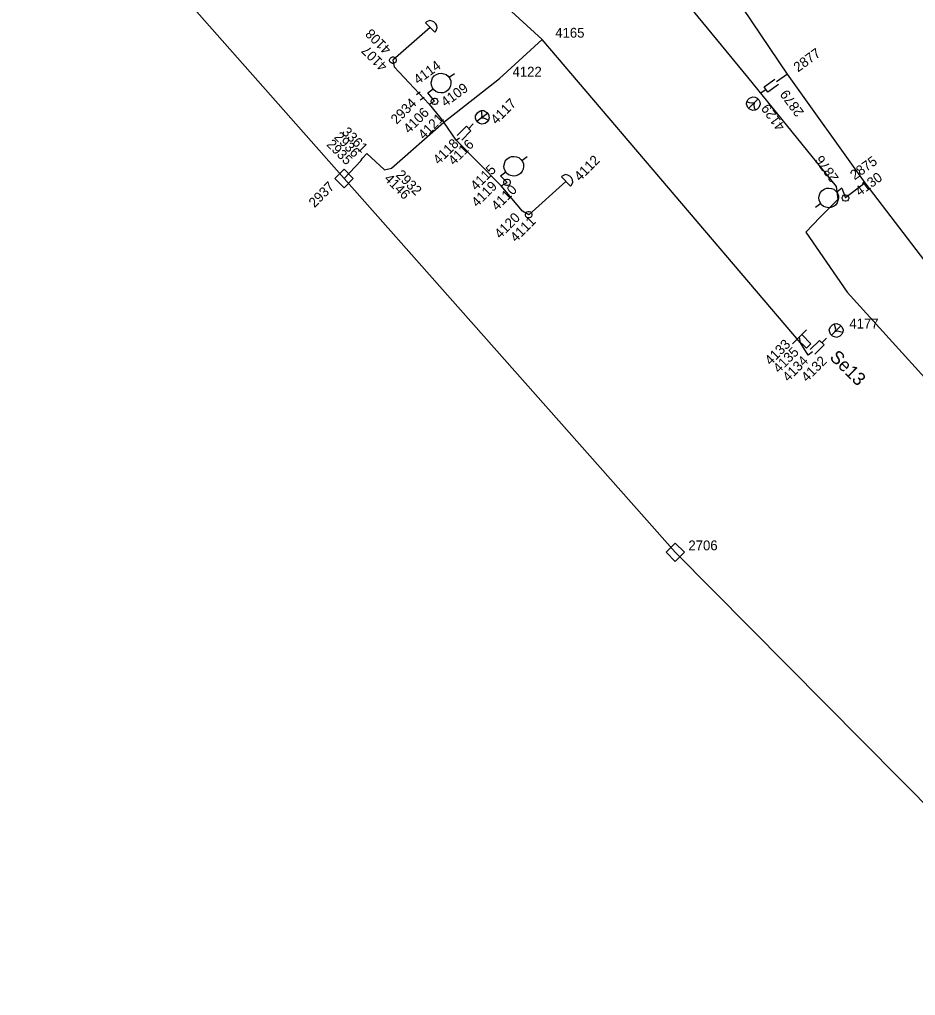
# Model space of a CAD drawing. Extents: x -535557 to -534097, y -1142175 to -1136716.
# Drawn here: x -535257.9 to -535189.4, y -1138676 to -1138601.5 of the extents above; entities that cross this region are included whole.
import ezdxf

# ---------------------------------------------------------------- set-up
doc = ezdxf.new("R2010")
doc.units = 0
for name, color, linetype in [('Default', 7, 'Continuous'), ('GIS_vektor_sdelovaci_kabely_CD', 7, 'Continuous'), ('SS_SZDC', 7, 'Continuous')]:
    doc.layers.add(name, color=color, linetype=linetype)

# ---------------------------------------------------------------- blocks, each defined once
blk = doc.blocks.new('POINT_DISPLAY')
at = {"layer": 'Default'}
blk.add_line((0, 0), (0, 0), dxfattribs=at)

msp = doc.modelspace()

# ---------------------------------------------------------------- linework, layer by layer
at = {"layer": 'GIS_vektor_sdelovaci_kabely_CD'}
msp.add_lwpolyline([(-535212.811, -1138593.077), (-535202.253, -1138605.902), (-535195.485, -1138614.268), (-535195.364, -1138615.268), (-535196.725, -1138616.598), (-535197.819, -1138617.763), (-535194.64, -1138622.331), (-535187.251, -1138630.503)], dxfattribs=at)
at = {"layer": 'SS_SZDC'}
for p, q in [((-535257.869, -1138585.6), (-535233.079, -1138613.649)), ((-535222.64, -1138598.739), (-535217.949, -1138603.049)), ((-535199.199, -1138605.68), (-535202.6, -1138600.68)), ((-535226.782, -1138601.695), (-535226.853, -1138601.766)), ((-535226.853, -1138601.766), (-535226.146, -1138602.473)), ((-535226.535, -1138601.589), (-535226.782, -1138601.695)), ((-535226.358, -1138601.625), (-535226.535, -1138601.589)), ((-535226.217, -1138601.695), (-535226.358, -1138601.625)), ((-535226.075, -1138601.837), (-535226.217, -1138601.695)), ((-535226.005, -1138601.978), (-535226.075, -1138601.837)), ((-535225.969, -1138602.155), (-535226.005, -1138601.978)), ((-535226.5, -1138602.12), (-535229.35, -1138604.62)), ((-535226.146, -1138602.473), (-535226.075, -1138602.402)), ((-535226.075, -1138602.402), (-535225.969, -1138602.155)), ((-535217.949, -1138603.049), (-535221.21, -1138606.02)), ((-535198.22, -1138626.209), (-535217.949, -1138603.049)), ((-535229.597, -1138604.584), (-535229.562, -1138604.478)), ((-535229.597, -1138604.655), (-535229.597, -1138604.584)), ((-535229.562, -1138604.761), (-535229.597, -1138604.655)), ((-535229.562, -1138604.478), (-535229.491, -1138604.407)), ((-535229.491, -1138604.832), (-535229.562, -1138604.761)), ((-535229.491, -1138604.407), (-535229.385, -1138604.372)), ((-535229.385, -1138604.867), (-535229.491, -1138604.832)), ((-535229.385, -1138604.372), (-535229.314, -1138604.372)), ((-535229.314, -1138604.867), (-535229.385, -1138604.867)), ((-535229.35, -1138604.62), (-535229.26, -1138605.129)), ((-535229.314, -1138604.372), (-535229.208, -1138604.407)), ((-535229.208, -1138604.832), (-535229.314, -1138604.867)), ((-535229.208, -1138604.407), (-535229.137, -1138604.478)), ((-535229.137, -1138604.761), (-535229.208, -1138604.832)), ((-535229.137, -1138604.478), (-535229.102, -1138604.584)), ((-535229.102, -1138604.655), (-535229.137, -1138604.761)), ((-535229.102, -1138604.584), (-535229.102, -1138604.655)), ((-535229.26, -1138605.129), (-535226.569, -1138607.989)), ((-535226.19, -1138605.817), (-535226.028, -1138605.699)), ((-535226.028, -1138605.699), (-535225.837, -1138605.622)), ((-535225.837, -1138605.622), (-535225.657, -1138605.615)), ((-535225.657, -1138605.615), (-535225.447, -1138605.648)), ((-535225.447, -1138605.648), (-535225.278, -1138605.711)), ((-535225.278, -1138605.711), (-535225.12, -1138605.843)), ((-535225.061, -1138605.924), (-535224.657, -1138605.63)), ((-535199.199, -1138605.68), (-535200.039, -1138606.26)), ((-535193.289, -1138613.979), (-535199.199, -1138605.68)), ((-535226.418, -1138606.353), (-535226.322, -1138605.975)), ((-535226.411, -1138606.534), (-535226.418, -1138606.353)), ((-535226.334, -1138606.725), (-535226.411, -1138606.534)), ((-535226.322, -1138605.975), (-535226.19, -1138605.817)), ((-535225.449, -1138609.35), (-535221.21, -1138606.02)), ((-535225.12, -1138605.843), (-535225.003, -1138606.005)), ((-535225.003, -1138606.005), (-535224.926, -1138606.196)), ((-535224.918, -1138606.376), (-535224.952, -1138606.586)), ((-535224.926, -1138606.196), (-535224.918, -1138606.376)), ((-535200.995, -1138606.645), (-535200.186, -1138606.057)), ((-535199.893, -1138606.462), (-535200.702, -1138607.05)), ((-535227.266, -1138607.067), (-535227.55, -1138607.273)), ((-535226.68, -1138607.1), (-535226.275, -1138606.806)), ((-535226.17, -1138607.76), (-535226.68, -1138607.1)), ((-535226.275, -1138606.806), (-535226.334, -1138606.725)), ((-535226.216, -1138606.887), (-535226.275, -1138606.806)), ((-535226.058, -1138607.019), (-535226.216, -1138606.887)), ((-535225.889, -1138607.081), (-535226.058, -1138607.019)), ((-535225.68, -1138607.115), (-535225.889, -1138607.081)), ((-535225.499, -1138607.107), (-535225.68, -1138607.115)), ((-535225.308, -1138607.03), (-535225.499, -1138607.107)), ((-535225.146, -1138606.913), (-535225.308, -1138607.03)), ((-535225.014, -1138606.755), (-535225.146, -1138606.913)), ((-535224.952, -1138606.586), (-535225.014, -1138606.755)), ((-535200.849, -1138606.847), (-535201.253, -1138607.141)), ((-535200.702, -1138607.05), (-535200.995, -1138606.645)), ((-535226.973, -1138607.472), (-535227.256, -1138607.677)), ((-535226.569, -1138607.989), (-535226.17, -1138607.76)), ((-535226.569, -1138607.989), (-535225.449, -1138609.35)), ((-535226.417, -1138607.724), (-535226.382, -1138607.618)), ((-535226.417, -1138607.795), (-535226.417, -1138607.724)), ((-535226.382, -1138607.901), (-535226.417, -1138607.795)), ((-535226.382, -1138607.618), (-535226.311, -1138607.547)), ((-535226.311, -1138607.972), (-535226.382, -1138607.901)), ((-535226.311, -1138607.547), (-535226.205, -1138607.512)), ((-535226.205, -1138608.007), (-535226.311, -1138607.972)), ((-535226.205, -1138607.512), (-535226.134, -1138607.512)), ((-535226.134, -1138608.007), (-535226.205, -1138608.007)), ((-535226.134, -1138607.512), (-535226.028, -1138607.547)), ((-535226.028, -1138607.972), (-535226.134, -1138608.007)), ((-535226.028, -1138607.547), (-535225.957, -1138607.618)), ((-535225.957, -1138607.901), (-535226.028, -1138607.972)), ((-535225.957, -1138607.618), (-535225.922, -1138607.724)), ((-535225.922, -1138607.795), (-535225.957, -1138607.901)), ((-535225.922, -1138607.724), (-535225.922, -1138607.795)), ((-535202.35, -1138607.975), (-535202.314, -1138607.798)), ((-535202.244, -1138608.222), (-535202.35, -1138607.975)), ((-535202.314, -1138607.798), (-535202.244, -1138607.657)), ((-535202.102, -1138607.869), (-535202.314, -1138607.798)), ((-535202.244, -1138607.657), (-535202.102, -1138607.515)), ((-535202.173, -1138608.293), (-535201.466, -1138607.586)), ((-535202.102, -1138607.515), (-535201.855, -1138607.409)), ((-535201.926, -1138607.904), (-535202.102, -1138607.869)), ((-535201.749, -1138607.869), (-535201.926, -1138607.904)), ((-535201.855, -1138607.409), (-535201.678, -1138607.445)), ((-535201.749, -1138607.869), (-535201.784, -1138608.046)), ((-535201.784, -1138608.046), (-535201.749, -1138608.222)), ((-535201.678, -1138607.445), (-535201.537, -1138607.515)), ((-535201.537, -1138607.515), (-535201.395, -1138607.657)), ((-535201.395, -1138607.657), (-535201.325, -1138607.798)), ((-535201.289, -1138607.975), (-535201.395, -1138608.222)), ((-535201.325, -1138607.798), (-535201.289, -1138607.975)), ((-535223.038, -1138608.862), (-535222.894, -1138608.634)), ((-535222.115, -1138608.686), (-535222.924, -1138609.273)), ((-535222.894, -1138608.634), (-535222.732, -1138608.516)), ((-535222.732, -1138608.516), (-535222.582, -1138608.468)), ((-535222.582, -1138608.468), (-535222.402, -1138608.461)), ((-535222.545, -1138608.689), (-535222.582, -1138608.468)), ((-535222.538, -1138608.869), (-535222.545, -1138608.689)), ((-535222.402, -1138608.461), (-535222.174, -1138608.605)), ((-535222.174, -1138608.605), (-535222.056, -1138608.767)), ((-535222.056, -1138608.767), (-535221.99, -1138609.028)), ((-535202.102, -1138608.364), (-535202.244, -1138608.222)), ((-535201.855, -1138608.47), (-535202.102, -1138608.364)), ((-535201.678, -1138608.434), (-535201.855, -1138608.47)), ((-535201.749, -1138608.222), (-535201.678, -1138608.434)), ((-535201.537, -1138608.364), (-535201.678, -1138608.434)), ((-535201.395, -1138608.222), (-535201.537, -1138608.364)), ((-535229.46, -1138612.86), (-535225.449, -1138609.35)), ((-535224.529, -1138610.719), (-535225.449, -1138609.35)), ((-535223.562, -1138609.832), (-535223.209, -1138609.479)), ((-535223.031, -1138609.042), (-535223.038, -1138608.862)), ((-535222.983, -1138609.192), (-535223.031, -1138609.042)), ((-535222.865, -1138609.354), (-535222.983, -1138609.192)), ((-535222.737, -1138609.446), (-535222.865, -1138609.354)), ((-535222.568, -1138609.509), (-535222.737, -1138609.446)), ((-535222.6, -1138609.038), (-535222.538, -1138608.869)), ((-535222.6, -1138609.038), (-535222.42, -1138609.031)), ((-535222.307, -1138609.443), (-535222.568, -1138609.509)), ((-535222.42, -1138609.031), (-535222.251, -1138609.094)), ((-535222.145, -1138609.325), (-535222.307, -1138609.443)), ((-535222.251, -1138609.094), (-535222.053, -1138609.197)), ((-535222.053, -1138609.197), (-535222.145, -1138609.325)), ((-535221.99, -1138609.028), (-535222.053, -1138609.197)), ((-535224.446, -1138610.363), (-535223.739, -1138609.656)), ((-535223.386, -1138610.009), (-535224.093, -1138610.716)), ((-535223.739, -1138609.656), (-535223.386, -1138610.009)), ((-535224.529, -1138610.719), (-535224.27, -1138610.54)), ((-535221.069, -1138614.219), (-535224.529, -1138610.719)), ((-535231.67, -1138612.1), (-535231.34, -1138611.739)), ((-535231.34, -1138611.739), (-535229.979, -1138613)), ((-535233.079, -1138613.649), (-535231.789, -1138612.309)), ((-535231.789, -1138612.309), (-535231.67, -1138612.1)), ((-535220.868, -1138612.703), (-535220.772, -1138612.325)), ((-535220.772, -1138612.325), (-535220.64, -1138612.167)), ((-535220.64, -1138612.167), (-535220.478, -1138612.049)), ((-535220.478, -1138612.049), (-535220.287, -1138611.972)), ((-535220.287, -1138611.972), (-535220.107, -1138611.965)), ((-535220.107, -1138611.965), (-535219.897, -1138611.998)), ((-535219.897, -1138611.998), (-535219.728, -1138612.061)), ((-535219.728, -1138612.061), (-535219.57, -1138612.193)), ((-535219.57, -1138612.193), (-535219.453, -1138612.355)), ((-535219.511, -1138612.274), (-535219.107, -1138611.98)), ((-535219.453, -1138612.355), (-535219.376, -1138612.546)), ((-535233.079, -1138612.942), (-535233.787, -1138613.649)), ((-535232.372, -1138613.649), (-535233.079, -1138612.942)), ((-535229.979, -1138613), (-535229.46, -1138612.86)), ((-535221.13, -1138613.45), (-535220.725, -1138613.156)), ((-535220.861, -1138612.884), (-535220.868, -1138612.703)), ((-535220.784, -1138613.075), (-535220.861, -1138612.884)), ((-535220.725, -1138613.156), (-535220.784, -1138613.075)), ((-535220.666, -1138613.237), (-535220.725, -1138613.156)), ((-535220.508, -1138613.369), (-535220.666, -1138613.237)), ((-535219.596, -1138613.263), (-535219.758, -1138613.38)), ((-535219.464, -1138613.105), (-535219.596, -1138613.263)), ((-535219.402, -1138612.936), (-535219.464, -1138613.105)), ((-535219.368, -1138612.726), (-535219.402, -1138612.936)), ((-535219.376, -1138612.546), (-535219.368, -1138612.726)), ((-535233.787, -1138613.649), (-535233.079, -1138614.357)), ((-535233.079, -1138613.649), (-535207.779, -1138642.2)), ((-535233.079, -1138614.357), (-535232.372, -1138613.649)), ((-535220.63, -1138613.95), (-535221.13, -1138613.45)), ((-535221.069, -1138614.219), (-535220.63, -1138613.95)), ((-535220.877, -1138613.914), (-535220.842, -1138613.808)), ((-535220.877, -1138613.985), (-535220.877, -1138613.914)), ((-535220.842, -1138614.091), (-535220.877, -1138613.985)), ((-535220.842, -1138613.808), (-535220.771, -1138613.737)), ((-535220.771, -1138613.737), (-535220.665, -1138613.702)), ((-535220.665, -1138613.702), (-535220.594, -1138613.702)), ((-535220.594, -1138613.702), (-535220.488, -1138613.737)), ((-535220.339, -1138613.431), (-535220.508, -1138613.369)), ((-535220.488, -1138613.737), (-535220.417, -1138613.808)), ((-535220.417, -1138613.808), (-535220.382, -1138613.914)), ((-535220.382, -1138613.985), (-535220.417, -1138614.091)), ((-535220.382, -1138613.914), (-535220.382, -1138613.985)), ((-535220.13, -1138613.465), (-535220.339, -1138613.431)), ((-535219.949, -1138613.457), (-535220.13, -1138613.465)), ((-535219.758, -1138613.38), (-535219.949, -1138613.457)), ((-535216.13, -1138613.889), (-535218.979, -1138616.42)), ((-535216.412, -1138613.465), (-535216.483, -1138613.536)), ((-535216.483, -1138613.536), (-535215.776, -1138614.243)), ((-535216.165, -1138613.359), (-535216.412, -1138613.465)), ((-535215.988, -1138613.395), (-535216.165, -1138613.359)), ((-535215.847, -1138613.465), (-535215.988, -1138613.395)), ((-535215.705, -1138613.607), (-535215.847, -1138613.465)), ((-535215.635, -1138613.748), (-535215.705, -1138613.607)), ((-535215.705, -1138614.172), (-535215.599, -1138613.925)), ((-535215.599, -1138613.925), (-535215.635, -1138613.748)), ((-535193.289, -1138613.979), (-535194.779, -1138615.139)), ((-535186.85, -1138622.399), (-535193.289, -1138613.979)), ((-535219.449, -1138616.139), (-535221.069, -1138614.219)), ((-535220.771, -1138614.162), (-535220.842, -1138614.091)), ((-535220.665, -1138614.197), (-535220.771, -1138614.162)), ((-535220.594, -1138614.197), (-535220.665, -1138614.197)), ((-535220.488, -1138614.162), (-535220.594, -1138614.197)), ((-535220.417, -1138614.091), (-535220.488, -1138614.162)), ((-535215.776, -1138614.243), (-535215.705, -1138614.172)), ((-535196.778, -1138614.913), (-535196.715, -1138614.744)), ((-535196.715, -1138614.744), (-535196.583, -1138614.586)), ((-535196.583, -1138614.586), (-535196.421, -1138614.469)), ((-535196.421, -1138614.469), (-535196.23, -1138614.392)), ((-535196.23, -1138614.392), (-535196.049, -1138614.384)), ((-535196.049, -1138614.384), (-535195.84, -1138614.418)), ((-535195.84, -1138614.418), (-535195.671, -1138614.48)), ((-535195.671, -1138614.48), (-535195.513, -1138614.612)), ((-535195.513, -1138614.612), (-535195.454, -1138614.693)), ((-535195.05, -1138614.399), (-535195.454, -1138614.693)), ((-535195.454, -1138614.693), (-535195.395, -1138614.774)), ((-535195.05, -1138614.399), (-535194.779, -1138615.139)), ((-535196.811, -1138615.123), (-535196.778, -1138614.913)), ((-535196.803, -1138615.303), (-535196.811, -1138615.123)), ((-535196.726, -1138615.494), (-535196.803, -1138615.303)), ((-535196.609, -1138615.656), (-535196.726, -1138615.494)), ((-535195.311, -1138615.146), (-535195.407, -1138615.524)), ((-535195.395, -1138614.774), (-535195.318, -1138614.965)), ((-535195.318, -1138614.965), (-535195.311, -1138615.146)), ((-535195.027, -1138615.104), (-535194.992, -1138614.998)), ((-535195.027, -1138615.175), (-535195.027, -1138615.104)), ((-535194.992, -1138615.281), (-535195.027, -1138615.175)), ((-535194.992, -1138614.998), (-535194.921, -1138614.927)), ((-535194.921, -1138615.352), (-535194.992, -1138615.281)), ((-535194.921, -1138614.927), (-535194.815, -1138614.892)), ((-535194.815, -1138615.387), (-535194.921, -1138615.352)), ((-535194.815, -1138614.892), (-535194.744, -1138614.892)), ((-535194.744, -1138615.387), (-535194.815, -1138615.387)), ((-535194.744, -1138614.892), (-535194.638, -1138614.927)), ((-535194.638, -1138615.352), (-535194.744, -1138615.387)), ((-535194.638, -1138614.927), (-535194.567, -1138614.998)), ((-535194.567, -1138615.281), (-535194.638, -1138615.352)), ((-535194.567, -1138614.998), (-535194.532, -1138615.104)), ((-535194.532, -1138615.175), (-535194.567, -1138615.281)), ((-535194.532, -1138615.104), (-535194.532, -1138615.175)), ((-535218.979, -1138616.42), (-535219.449, -1138616.139)), ((-535219.192, -1138616.278), (-535219.121, -1138616.207)), ((-535219.121, -1138616.207), (-535219.015, -1138616.172)), ((-535219.015, -1138616.172), (-535218.944, -1138616.172)), ((-535218.944, -1138616.172), (-535218.838, -1138616.207)), ((-535218.838, -1138616.207), (-535218.767, -1138616.278)), ((-535196.668, -1138615.575), (-535197.072, -1138615.869)), ((-535196.451, -1138615.788), (-535196.609, -1138615.656)), ((-535196.282, -1138615.851), (-535196.451, -1138615.788)), ((-535196.072, -1138615.884), (-535196.282, -1138615.851)), ((-535195.892, -1138615.877), (-535196.072, -1138615.884)), ((-535195.701, -1138615.8), (-535195.892, -1138615.877)), ((-535195.539, -1138615.682), (-535195.701, -1138615.8)), ((-535195.407, -1138615.524), (-535195.539, -1138615.682)), ((-535219.227, -1138616.384), (-535219.192, -1138616.278)), ((-535219.227, -1138616.455), (-535219.227, -1138616.384)), ((-535219.192, -1138616.561), (-535219.227, -1138616.455)), ((-535219.121, -1138616.632), (-535219.192, -1138616.561)), ((-535219.015, -1138616.667), (-535219.121, -1138616.632)), ((-535218.944, -1138616.667), (-535219.015, -1138616.667)), ((-535218.838, -1138616.632), (-535218.944, -1138616.667)), ((-535218.767, -1138616.561), (-535218.838, -1138616.632)), ((-535218.767, -1138616.278), (-535218.732, -1138616.384)), ((-535218.732, -1138616.455), (-535218.767, -1138616.561)), ((-535218.732, -1138616.384), (-535218.732, -1138616.455)), ((-535196.02, -1138625.224), (-535195.914, -1138624.977)), ((-535195.914, -1138624.977), (-535195.772, -1138624.835)), ((-535195.136, -1138624.906), (-535195.843, -1138625.613)), ((-535195.772, -1138624.835), (-535195.631, -1138624.765)), ((-535195.631, -1138624.765), (-535195.454, -1138624.729)), ((-535195.56, -1138624.977), (-535195.631, -1138624.765)), ((-535195.525, -1138625.153), (-535195.56, -1138624.977)), ((-535195.56, -1138625.33), (-535195.525, -1138625.153)), ((-535195.454, -1138624.729), (-535195.207, -1138624.835)), ((-535195.207, -1138624.835), (-535195.065, -1138624.977)), ((-535195.065, -1138624.977), (-535194.959, -1138625.224)), ((-535197.769, -1138625.209), (-535198.83, -1138626.27)), ((-535197.769, -1138626.623), (-535198.476, -1138625.916)), ((-535198.22, -1138626.209), (-535198.3, -1138625.739)), ((-535198.123, -1138625.563), (-535197.416, -1138626.27)), ((-535196.582, -1138626.192), (-535196.229, -1138625.839)), ((-535195.984, -1138625.401), (-535196.02, -1138625.224)), ((-535195.914, -1138625.542), (-535195.984, -1138625.401)), ((-535195.772, -1138625.684), (-535195.914, -1138625.542)), ((-535195.631, -1138625.754), (-535195.772, -1138625.684)), ((-535195.454, -1138625.79), (-535195.631, -1138625.754)), ((-535195.56, -1138625.33), (-535195.383, -1138625.295)), ((-535195.207, -1138625.684), (-535195.454, -1138625.79)), ((-535195.383, -1138625.295), (-535195.207, -1138625.33)), ((-535195.207, -1138625.33), (-535194.995, -1138625.401)), ((-535195.065, -1138625.542), (-535195.207, -1138625.684)), ((-535194.995, -1138625.401), (-535195.065, -1138625.542)), ((-535194.959, -1138625.224), (-535194.995, -1138625.401)), ((-535197.63, -1138627.139), (-535198.22, -1138626.209)), ((-535197.416, -1138626.27), (-535197.769, -1138626.623)), ((-535197.466, -1138626.723), (-535196.759, -1138626.016)), ((-535196.406, -1138626.369), (-535197.113, -1138627.076)), ((-535196.759, -1138626.016), (-535196.406, -1138626.369)), ((-535197.289, -1138626.899), (-535197.63, -1138627.139)), ((-535207.779, -1138641.492), (-535208.487, -1138642.2)), ((-535207.072, -1138642.2), (-535207.779, -1138641.492)), ((-535208.487, -1138642.2), (-535207.779, -1138642.907)), ((-535174.27, -1138676.049), (-535207.779, -1138642.2)), ((-535207.779, -1138642.907), (-535207.072, -1138642.2))]:
    msp.add_line(p, q, dxfattribs=at)

# ---------------------------------------------------------------- block references
for p in [(-535226.5, -1138602.12), (-535217.949, -1138603.049), (-535229.35, -1138604.62), (-535229.35, -1138604.62), (-535229.26, -1138605.129), (-535199.199, -1138605.68), (-535221.21, -1138606.02), (-535200.039, -1138606.26), (-535227.119, -1138607.27), (-535226.68, -1138607.1), (-535226.569, -1138607.989), (-535226.17, -1138607.76), (-535226.17, -1138607.76), (-535201.819, -1138607.94), (-535225.449, -1138609.35), (-535222.52, -1138608.979), (-535224.529, -1138610.719), (-535224.27, -1138610.54), (-535231.34, -1138611.739), (-535231.789, -1138612.309), (-535231.67, -1138612.1), (-535229.979, -1138613), (-535229.46, -1138612.86), (-535233.079, -1138613.649), (-535221.13, -1138613.45), (-535220.63, -1138613.95), (-535220.63, -1138613.95), (-535216.13, -1138613.889), (-535193.289, -1138613.979), (-535221.069, -1138614.219), (-535195.05, -1138614.399), (-535194.779, -1138615.139), (-535194.779, -1138615.139), (-535219.449, -1138616.139), (-535218.979, -1138616.42), (-535218.979, -1138616.42), (-535198.3, -1138625.739), (-535195.489, -1138625.26), (-535198.22, -1138626.209), (-535197.63, -1138627.139), (-535197.289, -1138626.899), (-535207.779, -1138642.2)]:
    msp.add_blockref('POINT_DISPLAY', p, dxfattribs=at)

# ---------------------------------------------------------------- texts
for s, height, rotation, p in [('4108', 0.75, 135, (-535229.419, -1138603.731)), ('4107', 0.75, 135, (-535229.708, -1138605.021)), ('2877', 0.75, 36, (-535198.409, -1138605.562)), ('4114', 0.75, 36, (-535227.421, -1138606.5)), ('4109', 0.75, 36, (-535225.334, -1138608.22)), ('2879', 0.75, 126, (-535197.917, -1138608.595)), ('2934', 0.75, 45, (-535229.063, -1138609.559)), ('4117', 0.75, 45, (-535221.444, -1138609.575)), ('4129', 0.75, 126, (-535199.353, -1138609.676)), ('4106', 0.75, 45, (-535228.107, -1138610.265)), ('4121', 0.75, 45, (-535226.981, -1138610.72)), ('2936', 0.75, 315, (-535233.892, -1138610.536)), ('3361', 0.75, 315, (-535233.295, -1138610.169)), ('2935', 0.75, 315, (-535234.473, -1138611.102)), ('4118', 0.75, 45, (-535225.839, -1138612.642)), ('4116', 0.75, 45, (-535224.681, -1138612.694)), ('4112', 0.75, 45, (-535215.06, -1138613.909)), ('2876', 0.75, 126, (-535195.257, -1138613.613)), ('2875', 0.75, 36, (-535194.085, -1138613.803)), ('2932', 0.75, 315, (-535229.177, -1138613.435)), ('4115', 0.75, 45, (-535222.988, -1138614.621)), ('4130', 0.75, 36, (-535193.7, -1138615.039)), ('2937', 0.75, 45, (-535235.337, -1138615.923)), ('4146', 0.75, 315, (-535230.061, -1138613.735)), ('4119', 0.75, 45, (-535222.909, -1138615.888)), ('4110', 0.75, 45, (-535221.389, -1138616.157)), ('4120', 0.75, 45, (-535221.151, -1138618.295)), ('4111', 0.75, 45, (-535219.948, -1138618.564)), ('4133', 0.75, 45, (-535200.502, -1138627.962)), ('4135', 0.75, 45, (-535199.863, -1138628.555)), ('4134', 0.75, 45, (-535199.148, -1138629.224)), ('4132', 0.75, 45, (-535197.719, -1138629.24)), ('Se13', 1, 315.37566, (-535196.056, -1138627.371))]:
    msp.add_text(s, height=height, rotation=rotation, dxfattribs=at).set_placement(p)
for s, p in [('4165', (-535216.949, -1138602.899)), ('4122', (-535220.21, -1138605.87)), ('4177', (-535194.489, -1138625.11)), ('2706', (-535206.779, -1138642.05))]:
    msp.add_text(s, height=0.75, dxfattribs=at).set_placement(p)

doc.saveas('drawing.dxf')
